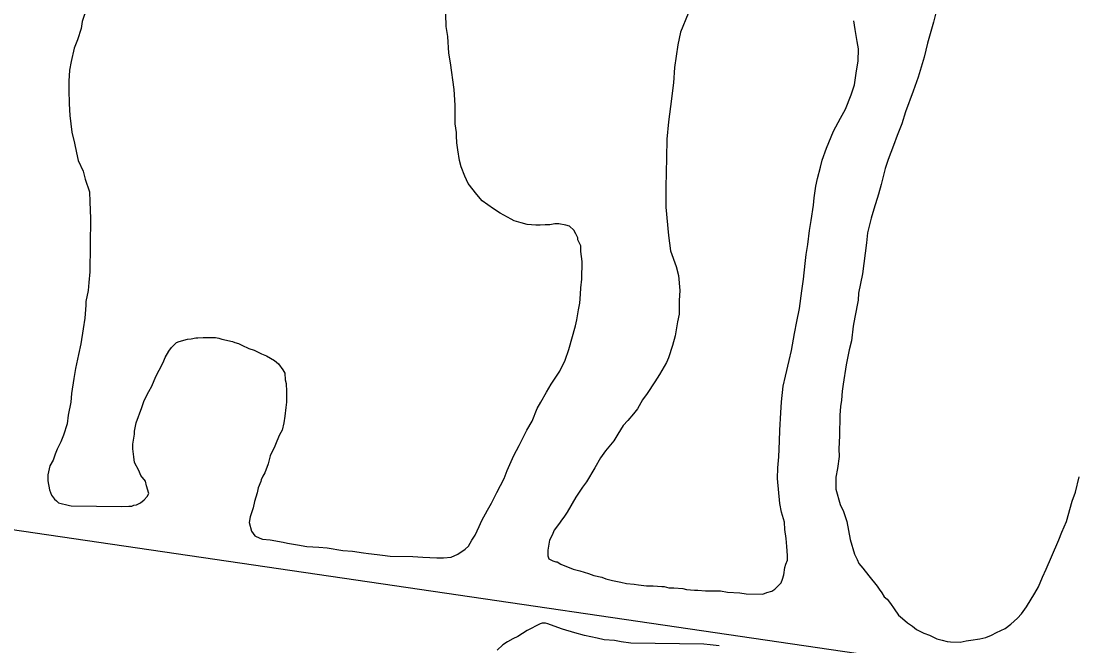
# Model space of a CAD drawing. Extents: x 3161514 to 3199414, y 831166 to 856601.
# Drawn here: x 3167237 to 3169026, y 838818 to 839874 of the extents above; entities that cross this region are included whole.
import ezdxf

# ---------------------------------------------------------------- set-up
doc = ezdxf.new("R2010")
doc.units = 0
doc.layers.add('V-SITE-VEGE', color=7, linetype='Continuous')
doc.layers.add('V-TOPO-SHOR', color=7, linetype='Continuous')

msp = doc.modelspace()

# ---------------------------------------------------------------- linework, layer by layer
at = {"layer": 'V-SITE-VEGE'}
for p, q in [((3168786.6, 839897.4), (3168780.3, 839872.8)), ((3167348.3, 839896.8), (3167340.3, 839873.9)), ((3167956.2, 839865.4), (3167955.7, 839885.9)), ((3168365.6, 839887.1), (3168352.3, 839855.7)), ((3167338.4, 839862), (3167332.2, 839842.5)), ((3167340.3, 839873.9), (3167338.4, 839862)), ((3167958.6, 839848.4), (3167956.2, 839865.4)), ((3168648.1, 839860.2), (3168645.7, 839874.7)), ((3168780.3, 839872.8), (3168770.5, 839837.2)), ((3167960.7, 839820.2), (3167958.6, 839848.4)), ((3168352.3, 839855.7), (3168347.8, 839834.5)), ((3168651.2, 839839.7), (3168648.1, 839860.2)), ((3167326.9, 839828.9), (3167321.5, 839806)), ((3167332.2, 839842.5), (3167326.9, 839828.9)), ((3168347.8, 839834.5), (3168342.1, 839796.2)), ((3168653.6, 839827.7), (3168651.2, 839839.7)), ((3168653.3, 839806.4), (3168653.6, 839827.7)), ((3168770.5, 839837.2), (3168765, 839813.4)), ((3167963.1, 839804), (3167960.7, 839820.2)), ((3168765, 839813.4), (3168754.3, 839779.4)), ((3167318.7, 839791.6), (3167317.6, 839772.8)), ((3167321.5, 839806), (3167318.7, 839791.6)), ((3167969.3, 839758.7), (3167963.1, 839804)), ((3168342.1, 839796.2), (3168340.9, 839769.8)), ((3168646.8, 839766.4), (3168650.5, 839790.2)), ((3168650.5, 839790.2), (3168653.3, 839806.4)), ((3167317.6, 839772.8), (3167317.4, 839758.3)), ((3168754.3, 839779.4), (3168746.3, 839755.7)), ((3167317.4, 839758.3), (3167317.9, 839734.5)), ((3167971.5, 839732.3), (3167969.3, 839758.7)), ((3168340.9, 839769.8), (3168335.3, 839729.8)), ((3168641.4, 839749.5), (3168646.8, 839766.4)), ((3168746.3, 839755.7), (3168733.1, 839720.9)), ((3168631.7, 839725.7), (3168641.4, 839749.5)), ((3167317.9, 839734.5), (3167319.3, 839714.9)), ((3167971, 839700.8), (3167971.5, 839732.3)), ((3168335.3, 839729.8), (3168332.4, 839704.3)), ((3168623, 839710.5), (3168631.7, 839725.7)), ((3168733.1, 839720.9), (3168726.8, 839700.6)), ((3167319.3, 839714.9), (3167322.4, 839686.7)), ((3167973.4, 839686.2), (3167971, 839700.8)), ((3168332.4, 839704.3), (3168329.4, 839674.5)), ((3168611.6, 839688.5), (3168623, 839710.5)), ((3168726.8, 839700.6), (3168718.9, 839681.1)), ((3167322.4, 839686.7), (3167327.2, 839667.9)), ((3167973.3, 839680.3), (3167973.4, 839686.2)), ((3168599.3, 839659.7), (3168611.6, 839688.5)), ((3167327.2, 839667.9), (3167330.4, 839651.7)), ((3167974, 839668.3), (3167973.3, 839680.3)), ((3167975.5, 839656.4), (3167974, 839668.3)), ((3168329.4, 839674.5), (3168329, 839643)), ((3168718.9, 839681.1), (3168712.7, 839664.1)), ((3167330.4, 839651.7), (3167333.6, 839638.8)), ((3167978.7, 839638.5), (3167975.5, 839656.4)), ((3168592.2, 839639.4), (3168599.3, 839659.7)), ((3168712.7, 839664.1), (3168703.9, 839640.4)), ((3167333.6, 839638.8), (3167341.9, 839620.8)), ((3167981.1, 839628.2), (3167978.7, 839638.5)), ((3168329, 839643), (3168327.4, 839593.6)), ((3168589.5, 839627.5), (3168592.2, 839639.4)), ((3168703.9, 839640.4), (3168698.5, 839625.1)), ((3167341.9, 839620.8), (3167345.1, 839607.1)), ((3167987.7, 839611.9), (3167981.1, 839628.2)), ((3167993.5, 839599.9), (3167987.7, 839611.9)), ((3168584.1, 839608), (3168589.5, 839627.5)), ((3168698.5, 839625.1), (3168692.2, 839597.9)), ((3167345.1, 839607.1), (3167352.5, 839585.7)), ((3168007.7, 839581), (3167993.5, 839599.9)), ((3168327.4, 839593.6), (3168327.8, 839559.5)), ((3168578.6, 839575.7), (3168581.4, 839595.2)), ((3168581.4, 839595.2), (3168584.1, 839608)), ((3168692.2, 839597.9), (3168687.7, 839581.8)), ((3167352.5, 839585.7), (3167353.1, 839568.7)), ((3168016.9, 839570.6), (3168007.7, 839581)), ((3168577.5, 839562.9), (3168578.6, 839575.7)), ((3168687.7, 839581.8), (3168679.7, 839556.4)), ((3167353.1, 839568.7), (3167354.4, 839540.5)), ((3168036.3, 839556.7), (3168016.9, 839570.6)), ((3168327.8, 839559.5), (3168332.3, 839511.7)), ((3168573.8, 839537.4), (3168577.5, 839562.9)), ((3167354.4, 839540.5), (3167353.2, 839450.2)), ((3168047.3, 839549.7), (3168036.3, 839556.7)), ((3168065.9, 839539.3), (3168047.3, 839549.7)), ((3168675.2, 839541.1), (3168668.9, 839516.5)), ((3168679.7, 839556.4), (3168675.2, 839541.1)), ((3168071, 839536.6), (3168065.9, 839539.3)), ((3168082.9, 839533.1), (3168071, 839536.6)), ((3168093.1, 839530.4), (3168082.9, 839533.1)), ((3168107.5, 839529.3), (3168093.1, 839530.4)), ((3168115.2, 839529.2), (3168107.5, 839529.3)), ((3168123.7, 839529.9), (3168115.2, 839529.2)), ((3168131.4, 839529.8), (3168123.7, 839529.9)), ((3168140, 839531.4), (3168131.4, 839529.8)), ((3168146.8, 839531.3), (3168140, 839531.4)), ((3168158.7, 839529.5), (3168146.8, 839531.3)), ((3168164.6, 839527.7), (3168158.7, 839529.5)), ((3168172.2, 839520.8), (3168164.6, 839527.7)), ((3168571, 839520.4), (3168573.8, 839537.4)), ((3168175.5, 839514.7), (3168172.2, 839520.8)), ((3168178.8, 839507.9), (3168175.5, 839514.7)), ((3168178.8, 839504.5), (3168178.8, 839507.9)), ((3168183.8, 839494.2), (3168178.8, 839504.5)), ((3168332.3, 839511.7), (3168335.3, 839486.1)), ((3168568.1, 839496.6), (3168571, 839520.4)), ((3168668.9, 839516.5), (3168667, 839499.4)), ((3168183.6, 839484.8), (3168183.8, 839494.2)), ((3168335.3, 839486.1), (3168345.2, 839459.6)), ((3168565.3, 839479.5), (3168568.1, 839496.6)), ((3168667, 839499.4), (3168660.3, 839446.7)), ((3168185.9, 839467.7), (3168183.6, 839484.8)), ((3168563.4, 839464.2), (3168565.3, 839479.5)), ((3167353.2, 839450.2), (3167351.2, 839432.4)), ((3168185.5, 839437.9), (3168185.9, 839467.7)), ((3168345.2, 839459.6), (3168349.2, 839444.2)), ((3168560.5, 839437.9), (3168563.4, 839464.2)), ((3167351.2, 839432.4), (3167350.2, 839418.8)), ((3168183.6, 839423.5), (3168185.5, 839437.9)), ((3168349.2, 839444.2), (3168351.4, 839418.6)), ((3168557.6, 839418.3), (3168560.5, 839437.9)), ((3168660.3, 839446.7), (3168653.9, 839414.4)), ((3167350.2, 839418.8), (3167346.5, 839400.1)), ((3168183.5, 839412.4), (3168183.6, 839423.5)), ((3168351.4, 839418.6), (3168350.3, 839401.6)), ((3168553.8, 839388.5), (3168557.6, 839418.3)), ((3168653.9, 839414.4), (3168652.9, 839402.5)), ((3167346.5, 839400.1), (3167346.5, 839394.1)), ((3168179.7, 839386), (3168182.4, 839397.1)), ((3168182.4, 839397.1), (3168183.5, 839412.4)), ((3168350.3, 839401.6), (3168350, 839378.6)), ((3168652.9, 839402.5), (3168647.3, 839373.6)), ((3167346.5, 839394.1), (3167344.4, 839372)), ((3168176.9, 839369), (3168179.7, 839386)), ((3168350, 839378.6), (3168347.3, 839365.8)), ((3168549.3, 839366.4), (3168553.8, 839388.5)), ((3167344.4, 839372), (3167341.6, 839354.1)), ((3168175.1, 839358.8), (3168176.9, 839369)), ((3168347.3, 839365.8), (3168343.6, 839342)), ((3168545.6, 839346), (3168549.3, 839366.4)), ((3168647.3, 839373.6), (3168644.6, 839358.3)), ((3167341.6, 839354.1), (3167337.9, 839328.6)), ((3168163.4, 839318.9), (3168175.1, 839358.8)), ((3168540.1, 839317.1), (3168545.6, 839346)), ((3168644.6, 839358.3), (3168641.7, 839333.6)), ((3167337.9, 839328.6), (3167334.2, 839310.8)), ((3167491.2, 839322.2), (3167499.8, 839330.6)), ((3167499.8, 839330.6), (3167504.1, 839332.3)), ((3167504.1, 839332.3), (3167518.6, 839336.3)), ((3167518.6, 839336.3), (3167524.6, 839337.1)), ((3167524.6, 839337.1), (3167532.3, 839338.7)), ((3167532.3, 839338.7), (3167535.7, 839338.7)), ((3167535.7, 839338.7), (3167545.1, 839339.4)), ((3167545.1, 839339.4), (3167565.5, 839339.1)), ((3167565.5, 839339.1), (3167571.5, 839338.2)), ((3167571.5, 839338.2), (3167576.6, 839336.4)), ((3167576.6, 839336.4), (3167594.4, 839332.7)), ((3167594.4, 839332.7), (3167598.7, 839331)), ((3167598.7, 839331), (3167604.6, 839329.2)), ((3167604.6, 839329.2), (3167610.5, 839326.5)), ((3167610.5, 839326.5), (3167622.4, 839320.4)), ((3168339.1, 839325.9), (3168332, 839304.7)), ((3168343.6, 839342), (3168339.1, 839325.9)), ((3168641.7, 839333.6), (3168638.1, 839318.3)), ((3167334.2, 839310.8), (3167328.8, 839287)), ((3167480.7, 839305.3), (3167486.8, 839316.3)), ((3167486.8, 839316.3), (3167491.2, 839322.2)), ((3167622.4, 839320.4), (3167630.9, 839317.7)), ((3167630.9, 839317.7), (3167643.6, 839311.6)), ((3167643.6, 839311.6), (3167652, 839308.1)), ((3167652, 839308.1), (3167665.6, 839300.2)), ((3168157.2, 839301.1), (3168163.4, 839318.9)), ((3168536.4, 839300.1), (3168540.1, 839317.1)), ((3168638.1, 839318.3), (3168632.6, 839292.9)), ((3167470.2, 839284.2), (3167477.2, 839296.9)), ((3167477.2, 839296.9), (3167480.7, 839305.3)), ((3167665.6, 839300.2), (3167672.3, 839295)), ((3167672.3, 839295), (3167679.8, 839284.7)), ((3168148.5, 839282.5), (3168157.2, 839301.1)), ((3168328.5, 839297.1), (3168317.1, 839276.8)), ((3168332, 839304.7), (3168328.5, 839297.1)), ((3168530.1, 839273.8), (3168536.4, 839300.1)), ((3168632.6, 839292.9), (3168627.9, 839260.5)), ((3167328.8, 839287), (3167326, 839270)), ((3167457.9, 839257.1), (3167464.9, 839273.2)), ((3167464.9, 839273.2), (3167470.2, 839284.2)), ((3167679.8, 839284.7), (3167683.1, 839278.7)), ((3167683.1, 839278.7), (3167683.8, 839267.6)), ((3168133.7, 839260.5), (3168148.5, 839282.5)), ((3168317.1, 839276.8), (3168309.3, 839264.1)), ((3168526.4, 839256.8), (3168530.1, 839273.8)), ((3167326, 839270), (3167322.2, 839244.5)), ((3167452.7, 839247.8), (3167457.9, 839257.1)), ((3167683.8, 839267.6), (3167685.5, 839261.6)), ((3167685.5, 839261.6), (3167686.1, 839248)), ((3168125.8, 839247), (3168133.7, 839260.5)), ((3168309.3, 839264.1), (3168296.2, 839244.7)), ((3168523.5, 839230.5), (3168526.4, 839256.8)), ((3168627.9, 839260.5), (3168626, 839248.6)), ((3167322.2, 839244.5), (3167321.2, 839230)), ((3167444.8, 839232.5), (3167452.7, 839247.8)), ((3167686.1, 839248), (3167685.9, 839230.1)), ((3168116.2, 839230.1), (3168125.8, 839247)), ((3168296.2, 839244.7), (3168288.4, 839233.7)), ((3168626, 839248.6), (3168625, 839233.3)), ((3167321.2, 839230), (3167316.6, 839207.9)), ((3167431.5, 839195.2), (3167441.2, 839220.7)), ((3167441.2, 839220.7), (3167444.8, 839232.5)), ((3167684.9, 839220.7), (3167683, 839206.3)), ((3167685.9, 839230.1), (3167684.9, 839220.7)), ((3168101.3, 839197.9), (3168110.1, 839219.1)), ((3168110.1, 839219.1), (3168116.2, 839230.1)), ((3168279.6, 839218.5), (3168272.7, 839210.1)), ((3168288.4, 839233.7), (3168279.6, 839218.5)), ((3168522.4, 839211.7), (3168523.5, 839230.5)), ((3168623.1, 839222.3), (3168622.1, 839207.8)), ((3168625, 839233.3), (3168623.1, 839222.3)), ((3167316.6, 839207.9), (3167314.7, 839193.4)), ((3167683, 839206.3), (3167681.1, 839195.2)), ((3168272.7, 839210.1), (3168263.2, 839199.1)), ((3168520.3, 839182.8), (3168522.4, 839211.7)), ((3168622.1, 839207.8), (3168621.6, 839172.9)), ((3167314.7, 839193.4), (3167308.5, 839173.9)), ((3167428.7, 839180.8), (3167431.5, 839195.2)), ((3167678.4, 839182.5), (3167674, 839174.8)), ((3167681.1, 839195.2), (3167678.4, 839182.5)), ((3168079.4, 839156.5), (3168092.5, 839182.7)), ((3168092.5, 839182.7), (3168101.3, 839197.9)), ((3168255.4, 839190.7), (3168246.7, 839175.5)), ((3168263.2, 839199.1), (3168255.4, 839190.7)), ((3168520, 839164), (3168520.3, 839182.8)), ((3167308.5, 839173.9), (3167304.1, 839162.9)), ((3167425.9, 839158.7), (3167428.7, 839175.7)), ((3167428.7, 839175.7), (3167428.7, 839180.8)), ((3167669.6, 839163.8), (3167666.1, 839155.4)), ((3167674, 839174.8), (3167669.6, 839163.8)), ((3168239.7, 839164.5), (3168225.8, 839147.6)), ((3168246.7, 839175.5), (3168239.7, 839164.5)), ((3168518.8, 839137.6), (3168520, 839164)), ((3168621.6, 839172.9), (3168620.4, 839150.7)), ((3167297.9, 839150.2), (3167294.4, 839141.7)), ((3167304.1, 839162.9), (3167297.9, 839150.2)), ((3167425.8, 839151), (3167425.9, 839158.7)), ((3167427.3, 839137.3), (3167425.8, 839151)), ((3167666.1, 839155.4), (3167658.2, 839139.3)), ((3168070.6, 839139.6), (3168079.4, 839156.5)), ((3168225.8, 839147.6), (3168217.2, 839135.8)), ((3168620.4, 839150.7), (3168621.1, 839137.9)), ((3167290.9, 839131.6), (3167285.6, 839122.3)), ((3167294.4, 839141.7), (3167290.9, 839131.6)), ((3167428.8, 839128), (3167427.3, 839137.3)), ((3167436.3, 839114.2), (3167428.8, 839128)), ((3167658.2, 839139.3), (3167654.6, 839125.7)), ((3168059.2, 839114.1), (3168070.6, 839139.6)), ((3168217.2, 839135.8), (3168207.6, 839118.9)), ((3168516.9, 839118.9), (3168518.8, 839137.6)), ((3168621.1, 839137.9), (3168618.2, 839117.5)), ((3167285.6, 839122.3), (3167282, 839107)), ((3167439.6, 839105.7), (3167436.3, 839114.2)), ((3167649.3, 839110.4), (3167645.8, 839104.5)), ((3167654.6, 839125.7), (3167649.3, 839110.4)), ((3168053.9, 839100.6), (3168059.2, 839114.1)), ((3168207.6, 839118.9), (3168193.6, 839095.3)), ((3168516.6, 839101), (3168516.9, 839118.9)), ((3168618.2, 839117.5), (3168615.5, 839103.1)), ((3167282, 839107), (3167281.9, 839096.7)), ((3167281.9, 839096.7), (3167285, 839081.4)), ((3167447.2, 839096.2), (3167439.6, 839105.7)), ((3167448.8, 839088.5), (3167447.2, 839096.2)), ((3167642.3, 839096), (3167637.9, 839085)), ((3167643.2, 839098.6), (3167642.3, 839096)), ((3167645.8, 839104.5), (3167643.2, 839098.6)), ((3168041.7, 839076.9), (3168053.9, 839100.6)), ((3168193.6, 839095.3), (3168186.6, 839086)), ((3168520.3, 839058.4), (3168516.6, 839101)), ((3168615.5, 839103.1), (3168615.2, 839082.6)), ((3169020.8, 839077.9), (3169027.1, 839103.4)), ((3167285, 839081.4), (3167288.3, 839072.8)), ((3167452.8, 839075.6), (3167448.8, 839088.5)), ((3167450.2, 839070.6), (3167452.8, 839075.6)), ((3167636.1, 839076.5), (3167631.6, 839062.1)), ((3167637.9, 839085), (3167636.1, 839076.5)), ((3168032.9, 839059.1), (3168041.7, 839076.9)), ((3168186.6, 839086), (3168175.3, 839069.1)), ((3168615.2, 839082.6), (3168622.5, 839057)), ((3169015.4, 839062.6), (3169020.8, 839077.9)), ((3167288.3, 839072.8), (3167293.4, 839065.9)), ((3167293.4, 839065.9), (3167296.7, 839063.3)), ((3167296.7, 839063.3), (3167300.1, 839059.9)), ((3167300.1, 839059.9), (3167318.8, 839055.3)), ((3167427.8, 839055.5), (3167432.1, 839056.3)), ((3167432.1, 839056.3), (3167439, 839059.6)), ((3167439, 839059.6), (3167445, 839064.7)), ((3167445, 839064.7), (3167450.2, 839070.6)), ((3167631.6, 839062.1), (3167629.7, 839051)), ((3168025.9, 839047.3), (3168032.9, 839059.1)), ((3168175.3, 839069.1), (3168160.5, 839043.7)), ((3168523.5, 839043.8), (3168520.3, 839058.4)), ((3168622.5, 839057), (3168628.3, 839045)), ((3169005.6, 839027.8), (3169015.4, 839062.6)), ((3167318.8, 839055.3), (3167321.3, 839054.5)), ((3167321.3, 839054.5), (3167407.4, 839053.3)), ((3167407.4, 839053.3), (3167419.3, 839054)), ((3167419.3, 839054), (3167424.4, 839053.9)), ((3167424.4, 839053.9), (3167427.8, 839055.5)), ((3167629.7, 839051), (3167624.4, 839035.8)), ((3168016.3, 839029.5), (3168025.9, 839047.3)), ((3168160.5, 839043.7), (3168156.1, 839037)), ((3168528.4, 839026.7), (3168523.5, 839043.8)), ((3168628.3, 839045), (3168634.1, 839027.8)), ((3167624.4, 839035.8), (3167622.6, 839026.4)), ((3167622.6, 839026.4), (3167626.6, 839011.9)), ((3168011.9, 839019.4), (3168016.3, 839029.5)), ((3168147.5, 839025.2), (3168138.8, 839013.4)), ((3168150.1, 839028.5), (3168147.5, 839025.2)), ((3168156.1, 839037), (3168150.1, 839028.5)), ((3168529.1, 839014.8), (3168528.4, 839026.7)), ((3168634.1, 839027.8), (3168639.6, 838997.9)), ((3168997.7, 839010), (3169005.6, 839027.8)), ((3167626.6, 839011.9), (3167632.5, 839004.1)), ((3167632.5, 839004.1), (3167641, 838999.8)), ((3167999.7, 838996.5), (3168004.9, 839005)), ((3168004.9, 839005), (3168011.9, 839019.4)), ((3168135.3, 839004.9), (3168130.9, 838996.4)), ((3168138.8, 839013.4), (3168135.3, 839004.9)), ((3168531.4, 838999.4), (3168529.1, 839014.8)), ((3168992.4, 838997.3), (3168997.7, 839010)), ((3167641, 838999.8), (3167645.2, 838998)), ((3167645.2, 838998), (3167658, 838997)), ((3167658, 838997), (3167680.1, 838993.3)), ((3167680.1, 838993.3), (3167687.7, 838991.5)), ((3167687.7, 838991.5), (3167704.7, 838988.7)), ((3167704.7, 838988.7), (3167720, 838985.9)), ((3167720, 838985.9), (3167740.5, 838984.8)), ((3167740.5, 838984.8), (3167754.9, 838983.7)), ((3167988.4, 838981.3), (3167993.6, 838986.4)), ((3167993.6, 838986.4), (3167999.7, 838996.5)), ((3168130.9, 838996.4), (3168128.1, 838979.4)), ((3168532.1, 838985.8), (3168531.4, 838999.4)), ((3168533.6, 838970.4), (3168532.1, 838985.8)), ((3168639.6, 838997.9), (3168646.9, 838973.1)), ((3168980, 838968.5), (3168992.4, 838997.3)), ((3167754.9, 838983.7), (3167781.3, 838979.1)), ((3167781.3, 838979.1), (3167797.4, 838978)), ((3167797.4, 838978), (3167816.2, 838975.2)), ((3167816.2, 838975.2), (3167824.7, 838974.2)), ((3167824.7, 838974.2), (3167839.1, 838972.3)), ((3167839.1, 838972.3), (3167848.5, 838971.3)), ((3167848.5, 838971.3), (3167861.2, 838969.5)), ((3167861.2, 838969.5), (3167899.6, 838968.9)), ((3167899.6, 838968.9), (3167916.6, 838967.8)), ((3167916.6, 838967.8), (3167940.4, 838966.7)), ((3167951.5, 838966.5), (3167964.3, 838968)), ((3167964.3, 838968), (3167975.5, 838973)), ((3167975.5, 838973), (3167988.4, 838981.3)), ((3168128.1, 838979.4), (3168128, 838970)), ((3168128, 838970), (3168129.6, 838964.9)), ((3168533.5, 838962.8), (3168533.6, 838970.4)), ((3168646.9, 838973.1), (3168651.1, 838963.7)), ((3168971.2, 838947.3), (3168980, 838968.5)), ((3167940.4, 838966.7), (3167951.5, 838966.5)), ((3168129.6, 838964.9), (3168136.4, 838961.4)), ((3168136.4, 838961.4), (3168141.4, 838959.6)), ((3168141.4, 838959.6), (3168144, 838959.6)), ((3168144, 838959.6), (3168149.9, 838956.1)), ((3168149.9, 838956.1), (3168171.1, 838947.3)), ((3168527.2, 838938.1), (3168529, 838950)), ((3168529, 838950), (3168530.8, 838956)), ((3168530.8, 838956), (3168533.5, 838962.8)), ((3168651.1, 838963.7), (3168654.4, 838956.8)), ((3168654.4, 838956.8), (3168661.1, 838949.1)), ((3168661.1, 838949.1), (3168671.1, 838936.1)), ((3168171.1, 838947.3), (3168182.1, 838944.6)), ((3168182.1, 838944.6), (3168196.6, 838940.1)), ((3168196.6, 838940.1), (3168205.9, 838936.6)), ((3168205.9, 838936.6), (3168219.5, 838933.8)), ((3168219.5, 838933.8), (3168226.3, 838931.2)), ((3168226.3, 838931.2), (3168237.3, 838928.5)), ((3168525.3, 838930.5), (3168527.2, 838938.1)), ((3168671.1, 838936.1), (3168685.4, 838918.9)), ((3168958, 838917.7), (3168965.1, 838933.8)), ((3168965.1, 838933.8), (3168971.2, 838947.3)), ((3168237.3, 838928.5), (3168251.8, 838925.7)), ((3168251.8, 838925.7), (3168261.1, 838923.1)), ((3168261.1, 838923.1), (3168273.9, 838922)), ((3168273.9, 838922), (3168281.5, 838921.1)), ((3168281.5, 838921.1), (3168295.1, 838919.2)), ((3168295.1, 838919.2), (3168306.2, 838919)), ((3168306.2, 838919), (3168320.7, 838918)), ((3168320.7, 838918), (3168324.9, 838917.9)), ((3168324.9, 838917.9), (3168332.6, 838916.1)), ((3168332.6, 838916.1), (3168341.1, 838916)), ((3168341.1, 838916), (3168356.4, 838914.9)), ((3168356.4, 838914.9), (3168362.4, 838913.1)), ((3168507.2, 838910.3), (3168512.3, 838913.6)), ((3168512.3, 838913.6), (3168519.3, 838921.2)), ((3168519.3, 838921.2), (3168522.7, 838924.6)), ((3168522.7, 838924.6), (3168525.3, 838930.5)), ((3168685.4, 838918.9), (3168688.7, 838913.7)), ((3168688.7, 838913.7), (3168692.9, 838907.7)), ((3168951.9, 838906.7), (3168958, 838917.7)), ((3168362.4, 838913.1), (3168376, 838912.1)), ((3168376, 838912.1), (3168381.9, 838912)), ((3168381.9, 838912), (3168394.7, 838911)), ((3168394.7, 838911), (3168420.3, 838910.6)), ((3168420.3, 838910.6), (3168432.2, 838908.8)), ((3168432.2, 838908.8), (3168452.6, 838907.6)), ((3168452.6, 838907.6), (3168463.7, 838905.8)), ((3168463.7, 838905.8), (3168491.8, 838905.4)), ((3168491.8, 838905.4), (3168498.6, 838907.8)), ((3168498.6, 838907.8), (3168507.2, 838910.3)), ((3168692.9, 838907.7), (3168697.1, 838900.8)), ((3168697.1, 838900.8), (3168702.1, 838896.5)), ((3168702.1, 838896.5), (3168708, 838889.6)), ((3168938, 838883.9), (3168951.9, 838906.7)), ((3168708, 838889.6), (3168713.8, 838880.2)), ((3168713.8, 838880.2), (3168721.4, 838869.8)), ((3168929.3, 838872.1), (3168938, 838883.9)), ((3168721.4, 838869.8), (3168728.1, 838863.8)), ((3168728.1, 838863.8), (3168736.5, 838856.8)), ((3168911.2, 838854.4), (3168922.4, 838864.5)), ((3168922.4, 838864.5), (3168929.3, 838872.1)), ((3168093, 838843.6), (3168077.5, 838833.6)), ((3168115.3, 838855.2), (3168093, 838843.6)), ((3168118.7, 838856), (3168115.3, 838855.2)), ((3168123.8, 838855.9), (3168118.7, 838856)), ((3168128.1, 838855), (3168123.8, 838855.9)), ((3168145, 838848.8), (3168128.1, 838855)), ((3168152.7, 838846.2), (3168145, 838848.8)), ((3168173.9, 838839.9), (3168152.7, 838846.2)), ((3168736.5, 838856.8), (3168744.9, 838850.8)), ((3168744.9, 838850.8), (3168751.7, 838845.6)), ((3168751.7, 838845.6), (3168764.4, 838839.4)), ((3168887.1, 838840.3), (3168901.7, 838846.9)), ((3168901.7, 838846.9), (3168911.2, 838854.4)), ((3168059.5, 838824.4), (3168051.7, 838819.4)), ((3168068.9, 838829.4), (3168059.5, 838824.4)), ((3168077.5, 838833.6), (3168068.9, 838829.4)), ((3168190, 838835.4), (3168173.9, 838839.9)), ((3168211.2, 838830.9), (3168190, 838835.4)), ((3168223.1, 838828.1), (3168211.2, 838830.9)), ((3168241, 838827), (3168223.1, 838828.1)), ((3168252.1, 838824.3), (3168241, 838827)), ((3168268.2, 838822.4), (3168252.1, 838824.3)), ((3168764.4, 838839.4), (3168773.7, 838835.9)), ((3168773.7, 838835.9), (3168786.4, 838829.7)), ((3168786.4, 838829.7), (3168794.9, 838827.1)), ((3168794.9, 838827.1), (3168803.4, 838825.2)), ((3168803.4, 838825.2), (3168809.3, 838824.3)), ((3168809.3, 838824.3), (3168825.5, 838824.1)), ((3168825.5, 838824.1), (3168835.8, 838826.5)), ((3168835.8, 838826.5), (3168843.5, 838827.3)), ((3168843.5, 838827.3), (3168858.8, 838829.6)), ((3168858.8, 838829.6), (3168869.1, 838832)), ((3168869.1, 838832), (3168878.5, 838836.1)), ((3168878.5, 838836.1), (3168887.1, 838840.3)), ((3168051.7, 838819.4), (3168042.2, 838810.2)), ((3168391.8, 838820.7), (3168268.2, 838822.4)), ((3168402.8, 838819.7), (3168391.8, 838820.7)), ((3168418.1, 838817.8), (3168402.8, 838819.7))]:
    msp.add_line(p, q, dxfattribs=at)
at = {"layer": 'V-TOPO-SHOR'}
msp.add_lwpolyline([(3166588.5, 839128.2), (3166717.7, 839088.5), (3169604, 838665.3)], dxfattribs=at)

doc.saveas('drawing.dxf')
